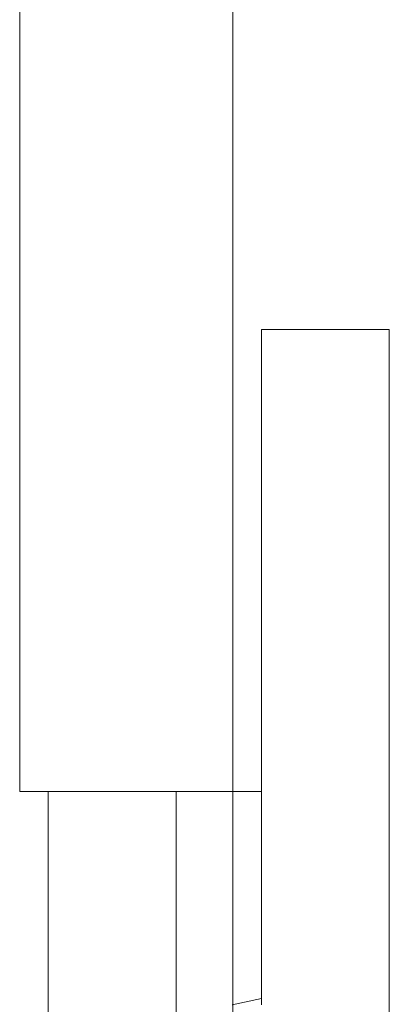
# Model space of a CAD drawing. Header units: millimetres. Extents: x 2 to 902, y -447 to 199.
# Tile 1025 of 1056: x 80.384 to 80.904, y 156.203 to 157.588. Entities that reach past the tile are written whole.
import ezdxf

# ---------------------------------------------------------------- set-up
doc = ezdxf.new("R2010")
doc.units = ezdxf.units.MM
doc.header["$MEASUREMENT"] = 0
for name, color, linetype, lineweight in [('IFC-Elemento construtivo genérico-Contorno', 253, 'Continuous', 5), ('IFC-Laje-Contorno', 134, 'Continuous', 5), ('IFC-Parede padrão-Contorno', 44, 'Continuous', 5)]:
    doc.layers.add(name, color=color, linetype=linetype, lineweight=lineweight)

msp = doc.modelspace()

# ---------------------------------------------------------------- linework, layer by layer
at = {"layer": 'IFC-Elemento construtivo genérico-Contorno', "color": 7, "lineweight": 5}
for p, q in [((80.7238, 157.1524), (80.9038, 157.1524)), ((80.7238, 156.5024), (80.7238, 157.1524)), ((80.7238, 156.5024), (80.7238, 157.1524)), ((80.7238, 157.1524), (80.9038, 157.1524)), ((80.9038, 154.6024), (80.9038, 157.1524)), ((80.9038, 154.6024), (80.9038, 157.1524)), ((80.6038, 156.5024), (80.6838, 156.5024)), ((80.6038, 154.3024), (80.6038, 156.5024)), ((80.6038, 156.498), (80.6038, 156.5024)), ((80.6055, 156.5024), (80.6844, 156.5024)), ((80.6826, 156.5024), (80.6844, 156.5024)), ((80.6838, 156.5024), (80.7238, 156.5024)), ((80.6838, 154.3024), (80.6838, 156.5024)), ((80.6838, 156.5024), (80.7238, 156.5024)), ((80.6838, 156.5024), (80.7238, 156.5024)), ((80.6844, 156.5024), (80.7238, 156.5024)), ((80.6844, 156.5024), (80.7238, 156.5024)), ((80.7238, 156.4935), (80.7238, 156.5024)), ((80.7238, 156.2024), (80.7238, 156.5024)), ((80.7238, 156.2113), (80.7238, 156.5024)), ((80.6038, 156.2024), (80.6038, 156.498)), ((80.7238, 156.2024), (80.7238, 156.4935)), ((80.6826, 156.2024), (80.7238, 156.2113)), ((80.7238, 156.2024), (80.7238, 156.2113))]:
    msp.add_line(p, q, dxfattribs=at)
at = {"layer": 'IFC-Laje-Contorno', "color": 7, "lineweight": 5}
msp.add_line((80.6838, 156.5024), (80.6838, 157.6021), dxfattribs=at)
at = {"layer": 'IFC-Parede padrão-Contorno', "color": 7, "lineweight": 5}
for p, q in [((80.3838, 157.2016), (80.3838, 157.6221)), ((80.6838, 157.2016), (80.6838, 157.6221)), ((80.6838, 156.5024), (80.6838, 157.6021)), ((80.3838, 156.5024), (80.3838, 157.2016)), ((80.6838, 156.5024), (80.6838, 157.2016)), ((80.3838, 156.5024), (80.6523, 156.5024)), ((80.4238, 154.3024), (80.4238, 156.5024))]:
    msp.add_line(p, q, dxfattribs=at)

doc.saveas('drawing.dxf')
